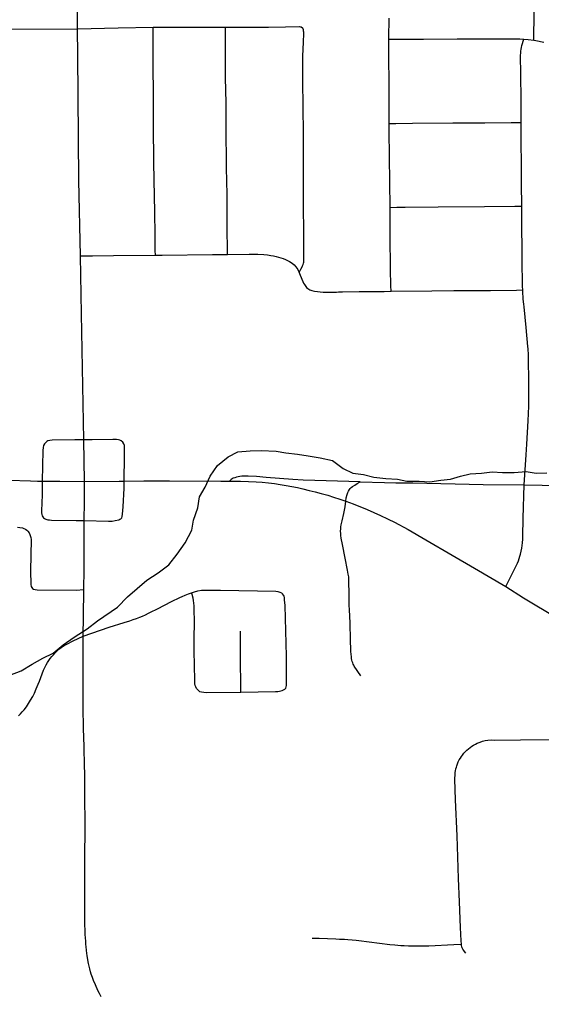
# Model space of a CAD drawing. Extents: x 0 to 34, y 0 to 22.
# Drawn here: x 2.535 to 3.065, y 19.495 to 20.485 of the extents above; entities that cross this region are included whole.
import ezdxf

# ---------------------------------------------------------------- set-up
doc = ezdxf.new("R2010")
doc.units = 0
for name, color, linetype in [('GM_X_City_Street', 7, 'Continuous'), ('GM_X_County_Road', 7, 'Continuous'), ('GM_X_Interchange_Ramps', 7, 'Continuous'), ('GM_X_Minor_River', 7, 'Continuous'), ('GM_X_State_Route', 7, 'Continuous')]:
    doc.layers.add(name, color=color, linetype=linetype)

msp = doc.modelspace()

# ---------------------------------------------------------------- linework, layer by layer
at = {"layer": 'GM_X_City_Street'}
for points in [[(3.05754, 20.46431), (3.05763, 20.46915), (3.05796, 20.48774), (3.05803, 20.51814), (3.05813, 20.54358), (3.05822, 20.56903), (3.05824, 20.57425)], [(2.91252, 20.20917), (2.91237, 20.21479), (2.91195, 20.23158), (2.91161, 20.26564), (2.9115, 20.29295), (2.91148, 20.29449), (2.91101, 20.34571), (2.91073, 20.3724), (2.91068, 20.37968), (2.91052, 20.40222), (2.91035, 20.46541), (2.91033, 20.47136), (2.91032, 20.47488), (2.91043, 20.47826), (2.91056, 20.48187), (2.91071, 20.48661)], [(2.51174, 20.47572), (2.59388, 20.47595)], [(2.59388, 20.47595), (2.63515, 20.47701), (2.6707, 20.47742), (2.70035, 20.47753), (2.72085, 20.47766), (2.74197, 20.47751), (2.74422, 20.47751), (2.7606, 20.47752), (2.78796, 20.47747), (2.80536, 20.478), (2.81933, 20.47821), (2.82032, 20.47806), (2.82122, 20.47777), (2.82242, 20.47706)], [(2.67305, 20.24596), (2.67295, 20.25064), (2.67263, 20.26623), (2.67242, 20.28986), (2.6717, 20.32219), (2.67143, 20.34085), (2.67119, 20.37687), (2.67103, 20.40243), (2.6708, 20.44536), (2.67073, 20.469), (2.6707, 20.47742)], [(2.74639, 20.24667), (2.74628, 20.25364), (2.74603, 20.26981), (2.74599, 20.2883), (2.74587, 20.30771), (2.7454, 20.3348), (2.74507, 20.37731), (2.74489, 20.40029), (2.74439, 20.42642), (2.74425, 20.47073), (2.74422, 20.47751)], [(2.81918, 20.22822), (2.82082, 20.23162), (2.82203, 20.23412), (2.82255, 20.2352), (2.82307, 20.23627), (2.82344, 20.23767), (2.82376, 20.23894), (2.82388, 20.2405), (2.82397, 20.24171), (2.8238, 20.27225), (2.82367, 20.29277), (2.8235, 20.31639), (2.8235, 20.32883), (2.82362, 20.34871), (2.8234, 20.36859), (2.82313, 20.3978), (2.82292, 20.42201), (2.823, 20.44814), (2.8234, 20.46243), (2.82374, 20.47106), (2.82373, 20.47239), (2.82363, 20.47362), (2.82352, 20.47493), (2.82322, 20.47588), (2.82286, 20.47654), (2.82242, 20.47706)], [(2.91035, 20.46541), (2.92934, 20.46546), (2.94548, 20.46551), (2.97967, 20.46576), (2.9921, 20.4658), (3.03127, 20.46589), (3.03499, 20.46582), (3.03962, 20.46572), (3.04325, 20.46562), (3.04735, 20.4653)], [(3.04784, 20.01245), (3.04994, 20.04304), (3.05064, 20.05385), (3.05171, 20.07749), (3.0524, 20.09237), (3.05252, 20.11535), (3.05224, 20.14267), (3.05212, 20.14487), (3.05202, 20.14681), (3.05191, 20.14876), (3.05181, 20.15071), (3.0516, 20.15292), (3.04982, 20.17235), (3.04765, 20.19338), (3.0474, 20.19614), (3.04718, 20.19851), (3.04691, 20.20157), (3.04669, 20.20394), (3.04655, 20.20651), (3.04643, 20.20889), (3.04634, 20.21053), (3.04629, 20.21145), (3.0462, 20.21328), (3.04615, 20.21654), (3.04584, 20.23942), (3.04576, 20.25308), (3.04556, 20.27353), (3.04528, 20.28907), (3.04525, 20.29561), (3.04512, 20.31829), (3.04471, 20.38086), (3.04457, 20.40157), (3.04429, 20.43141), (3.04411, 20.44698), (3.04441, 20.45325), (3.04463, 20.45528), (3.04494, 20.45703), (3.04533, 20.4589), (3.04735, 20.4653)], [(3.04735, 20.4653), (3.05191, 20.465), (3.05754, 20.46431), (3.05975, 20.46402), (3.0676, 20.46243)], [(2.91068, 20.37968), (2.9175, 20.37976), (2.93435, 20.37995), (2.97545, 20.38023), (3.00783, 20.38033), (3.03462, 20.38071), (3.04471, 20.38086)], [(2.91148, 20.29449), (2.91826, 20.29456), (2.92686, 20.29464), (2.96028, 20.29503), (3.0074, 20.2952), (3.0384, 20.29554), (3.04525, 20.29561)], [(2.59678, 20.24521), (2.60906, 20.24534), (2.63032, 20.24556), (2.67305, 20.24596), (2.68007, 20.24603), (2.73106, 20.24652), (2.74639, 20.24667), (2.76838, 20.24688), (2.77712, 20.24694), (2.78339, 20.24652), (2.78693, 20.24621), (2.79024, 20.24563), (2.79296, 20.24517), (2.7958, 20.24455), (2.79814, 20.24396), (2.80066, 20.24315), (2.80271, 20.24249), (2.80538, 20.24134), (2.80737, 20.24051), (2.80937, 20.23938), (2.8121, 20.23766), (2.81408, 20.23595), (2.81581, 20.23399), (2.81761, 20.23131), (2.81918, 20.22822), (2.81963, 20.22735), (2.8237, 20.21759), (2.82452, 20.21614), (2.82518, 20.215), (2.82665, 20.21319), (2.8279, 20.21202), (2.82984, 20.21076), (2.83197, 20.20988), (2.83486, 20.2093), (2.84347, 20.20845), (2.85025, 20.20817), (2.85307, 20.20824), (2.85514, 20.20829), (2.85708, 20.20844), (2.8592, 20.20857), (2.86101, 20.20871), (2.86327, 20.20879), (2.88006, 20.20883), (2.89188, 20.20896), (2.90556, 20.2091), (2.91252, 20.20917), (2.95404, 20.20953), (2.97645, 20.21006), (3.01372, 20.21005), (3.03986, 20.21044), (3.04634, 20.21053)], [(2.60077, 19.97612), (2.62542, 19.97576), (2.62915, 19.97576), (2.63222, 19.97615), (2.63584, 19.97705), (2.63702, 19.97746), (2.63803, 19.97813), (2.63875, 19.97909), (2.63919, 19.98025), (2.63963, 19.98272), (2.64031, 19.99015), (2.64117, 20.00928), (2.64129, 20.01633), (2.64172, 20.04175), (2.64175, 20.05041), (2.6415, 20.05243), (2.64103, 20.05401), (2.63978, 20.05589), (2.6383, 20.05721), (2.6369, 20.05786), (2.63543, 20.05824), (2.63362, 20.05855), (2.62985, 20.05873), (2.60865, 20.05837), (2.60018, 20.05827), (2.59124, 20.05816), (2.56818, 20.0578), (2.56576, 20.05748), (2.56386, 20.05707), (2.56255, 20.05642), (2.56123, 20.05535), (2.56016, 20.05412), (2.55937, 20.05244), (2.55884, 20.05058), (2.55859, 20.04756), (2.5581, 20.0163)], [(2.5581, 20.0163), (2.55789, 20.00239), (2.55733, 19.98601), (2.55743, 19.98422), (2.55766, 19.98232), (2.55807, 19.98109), (2.55873, 19.97985), (2.55939, 19.97894), (2.56038, 19.9782), (2.56178, 19.97755), (2.56358, 19.97705), (2.5654, 19.97681), (2.56741, 19.97659), (2.59239, 19.97624), (2.60077, 19.97612)], [(3.02912, 19.90928), (3.03566, 19.92195), (3.04097, 19.93307), (3.04192, 19.93544), (3.04275, 19.93755), (3.04348, 19.93992), (3.04415, 19.94216), (3.04482, 19.94518), (3.04546, 19.94807), (3.04584, 19.95075), (3.04621, 19.95345), (3.0464, 19.95721), (3.04655, 19.96013), (3.04692, 19.97863), (3.04784, 20.01245)], [(2.86952, 19.91723), (2.86947, 19.91888), (2.86927, 19.92034), (2.86903, 19.92186), (2.86871, 19.92385), (2.86839, 19.92592), (2.86587, 19.938), (2.863, 19.95173), (2.86184, 19.95846), (2.86153, 19.96086), (2.86135, 19.96315), (2.86128, 19.96543), (2.86135, 19.96765), (2.86147, 19.96975), (2.86178, 19.97184), (2.86271, 19.97579), (2.86465, 19.98348), (2.86533, 19.98664), (2.86568, 19.98848), (2.86591, 19.99031), (2.86647, 19.99598)], [(2.5328, 19.96946), (2.53539, 19.96925), (2.53793, 19.96866), (2.53941, 19.96817), (2.54093, 19.96734), (2.54229, 19.96645), (2.54348, 19.96526), (2.54484, 19.96357), (2.54559, 19.96192), (2.5464, 19.95913), (2.54662, 19.95683), (2.54607, 19.92497), (2.54642, 19.91112), (2.54671, 19.9092), (2.5473, 19.90804), (2.54819, 19.90714), (2.54909, 19.90657), (2.55098, 19.90599), (2.55298, 19.90577), (2.59254, 19.90564), (2.60043, 19.90612)], [(2.88181, 19.81852), (2.87515, 19.82821), (2.8746, 19.8292), (2.87402, 19.83025), (2.87356, 19.83162), (2.87309, 19.83298), (2.87281, 19.83419), (2.87245, 19.8359), (2.87221, 19.83766), (2.87194, 19.84032), (2.87167, 19.84301), (2.8712, 19.85651), (2.87114, 19.86264), (2.87112, 19.86417), (2.87111, 19.86559), (2.87105, 19.86695), (2.87101, 19.86795), (2.87084, 19.87199), (2.8702, 19.8857), (2.87013, 19.88724), (2.87006, 19.8887), (2.87006, 19.88996), (2.87006, 19.89137), (2.87008, 19.89857), (2.86952, 19.91723)], [(2.5996, 19.85887), (2.62617, 19.8678), (2.64115, 19.87266), (2.64694, 19.87446), (2.65044, 19.87565), (2.65387, 19.87677), (2.6571, 19.87795), (2.65998, 19.8791), (2.6631, 19.88057), (2.66589, 19.88199), (2.66817, 19.88307), (2.67517, 19.8866), (2.68928, 19.89397), (2.69782, 19.8981), (2.70021, 19.89915), (2.70325, 19.90038), (2.70662, 19.90161), (2.70988, 19.90276), (2.71288, 19.90386), (2.71608, 19.90473), (2.71971, 19.90535), (2.72274, 19.90563), (2.72571, 19.90555), (2.73905, 19.90547), (2.79556, 19.90446), (2.79743, 19.90412), (2.79964, 19.90338), (2.80102, 19.90268)], [(2.71793, 19.80263), (2.71615, 19.80405), (2.71493, 19.80564), (2.71406, 19.8073), (2.71348, 19.80876), (2.71319, 19.81034), (2.713, 19.81389), (2.71255, 19.8437), (2.71232, 19.85661), (2.71264, 19.87262), (2.71233, 19.88681), (2.71228, 19.88971), (2.71222, 19.89224), (2.71191, 19.89494), (2.71142, 19.89723), (2.71033, 19.90104), (2.70988, 19.90276)], [(2.8046, 19.80502), (2.80544, 19.80597), (2.80606, 19.8074), (2.80629, 19.80874), (2.80612, 19.82062), (2.80609, 19.83855), (2.80479, 19.89003), (2.80437, 19.89572), (2.80417, 19.89793), (2.80379, 19.89933), (2.80318, 19.90052), (2.80219, 19.90171), (2.80102, 19.90268)], [(2.75976, 19.80198), (2.75975, 19.80498), (2.75971, 19.81498), (2.75966, 19.82781), (2.75962, 19.83667), (2.75955, 19.85382), (2.75952, 19.86398)], [(2.71793, 19.80263), (2.71986, 19.80202), (2.72236, 19.80173), (2.72494, 19.80159), (2.75976, 19.80198), (2.79509, 19.80237), (2.79742, 19.80252), (2.79931, 19.80283), (2.80063, 19.80308), (2.80174, 19.80344), (2.80334, 19.80418), (2.8046, 19.80502)], [(2.98846, 19.53652), (2.98721, 19.53831), (2.98645, 19.5394), (2.98552, 19.54073), (2.98484, 19.54212), (2.98453, 19.54312), (2.9842, 19.54441), (2.98405, 19.54569), (2.98365, 19.54917), (2.98298, 19.56276), (2.98216, 19.58883), (2.98121, 19.61242), (2.9796, 19.65587), (2.97804, 19.69249), (2.97747, 19.71358), (2.97756, 19.71846), (2.97773, 19.72034), (2.97803, 19.72205), (2.97849, 19.72396), (2.97887, 19.72557), (2.97924, 19.72713), (2.97987, 19.7291), (2.98082, 19.73115), (2.98185, 19.73312), (2.98295, 19.73486), (2.98402, 19.73651), (2.98507, 19.73788), (2.98658, 19.73989), (2.98817, 19.74156), (2.98951, 19.74297), (2.99108, 19.7444), (2.99275, 19.7457), (2.99444, 19.74682), (2.99628, 19.74806), (2.99819, 19.74904), (3.00004, 19.74998), (3.00292, 19.75118), (3.00552, 19.75204), (3.00821, 19.75268), (3.01097, 19.75299), (3.01444, 19.75322), (3.01728, 19.75321), (3.04396, 19.75325), (3.08276, 19.75383)], [(2.83218, 19.55189), (2.83954, 19.55168), (2.85627, 19.55122), (2.86027, 19.55099), (2.86508, 19.55071), (2.86862, 19.5505), (2.87313, 19.55004), (2.87691, 19.54966), (2.8797, 19.54937), (2.9111, 19.54534), (2.91645, 19.5449), (2.92229, 19.54442), (2.92599, 19.54426), (2.93038, 19.54408), (2.93561, 19.54411), (2.95091, 19.54422), (2.97637, 19.54535), (2.98405, 19.54569)]]:
    msp.add_lwpolyline(points, dxfattribs=at)
at = {"layer": 'GM_X_County_Road'}
msp.add_lwpolyline([(2.53376, 19.77764), (2.53597, 19.77976), (2.5377, 19.78173), (2.5396, 19.7839), (2.542, 19.78704), (2.54406, 19.79022), (2.54621, 19.79363), (2.54844, 19.79745), (2.55011, 19.80095), (2.55183, 19.8052), (2.55376, 19.80992), (2.55509, 19.81317), (2.55942, 19.82428), (2.56189, 19.82948), (2.5635, 19.83212), (2.56457, 19.83389), (2.56619, 19.83605), (2.56767, 19.83803), (2.56934, 19.83988), (2.57112, 19.84186), (2.57293, 19.84353), (2.57491, 19.84536), (2.57686, 19.84684), (2.57854, 19.8481), (2.58032, 19.84924), (2.58295, 19.85075), (2.58963, 19.854), (2.5996, 19.85887)], dxfattribs=at)
at = {"layer": 'GM_X_Interchange_Ramps'}
msp.add_lwpolyline([(2.88115, 20.01552), (2.83516, 20.01699), (2.82315, 20.01733), (2.81261, 20.01784), (2.78573, 20.02006), (2.77591, 20.02084), (2.76723, 20.02122), (2.76306, 20.02126), (2.76084, 20.0212), (2.75881, 20.02102), (2.75702, 20.02071), (2.75535, 20.02034), (2.75362, 20.01979), (2.75215, 20.01916), (2.75091, 20.01855), (2.74992, 20.01787), (2.74838, 20.01639)], dxfattribs=at)
at = {"layer": 'GM_X_Minor_River'}
for points in [[(2.52524, 19.819), (2.53656, 19.82364), (2.54786, 19.83017), (2.55879, 19.83633), (2.56897, 19.84133), (2.57913, 19.84976), (2.59042, 19.85781), (2.6036, 19.86625), (2.61414, 19.8743), (2.63447, 19.88811), (2.64461, 19.89881), (2.66416, 19.91565), (2.67583, 19.92295), (2.68675, 19.93138), (2.69499, 19.94206), (2.70323, 19.9535), (2.70994, 19.96645), (2.71175, 19.9767), (2.7162, 19.98925), (2.71801, 20.00027), (2.72361, 20.01017), (2.72882, 20.02121), (2.7363, 20.03227), (2.74683, 20.04108), (2.75664, 20.04608), (2.7695, 20.04694), (2.78047, 20.0474), (2.79562, 20.04676), (2.80547, 20.04494), (2.81759, 20.04352), (2.8282, 20.04208), (2.84033, 20.0399), (2.85284, 20.03734), (2.86388, 20.02908), (2.87376, 20.02422), (2.88436, 20.02317), (2.89499, 20.02021), (2.90711, 20.01879), (2.91922, 20.01813), (2.9287, 20.0163), (2.94119, 20.0164), (2.95179, 20.01572), (2.96314, 20.01733), (2.97297, 20.01816)], [(2.97297, 20.01816), (2.98316, 20.02127), (2.99299, 20.02362), (3.00433, 20.02447), (3.0153, 20.02569), (3.0259, 20.02501), (3.03764, 20.0251), (3.04974, 20.02596), (3.05997, 20.02452), (3.07095, 20.0246)]]:
    msp.add_lwpolyline(points, dxfattribs=at)
at = {"layer": 'GM_X_State_Route'}
for p, q in [((2.52413, 20.01728), (2.5461, 20.01655)), ((2.5581, 20.0163), (2.57605, 20.0162)), ((2.57605, 20.0162), (2.60097, 20.01606)), ((2.60097, 20.01606), (2.63625, 20.0163)), ((2.63625, 20.0163), (2.64129, 20.01633)), ((2.64129, 20.01633), (2.66129, 20.01646))]:
    msp.add_line(p, q, dxfattribs=at)
for points in [[(2.60097, 20.01606), (2.60018, 20.05827), (2.59797, 20.18633), (2.59678, 20.24521), (2.59522, 20.32182), (2.59444, 20.40815), (2.59428, 20.44917), (2.59388, 20.47595), (2.59353, 20.5763), (2.5935, 20.58595), (2.59368, 20.62786), (2.59391, 20.69695)], [(2.5461, 20.01655), (2.55309, 20.01632), (2.5581, 20.0163)], [(2.60052, 19.74669), (2.6001, 19.76479), (2.5997, 19.78651), (2.59957, 19.82686), (2.59956, 19.84852), (2.5996, 19.85887), (2.59995, 19.87863), (2.60043, 19.90612), (2.60053, 19.92633), (2.60077, 19.97612), (2.60087, 19.99521), (2.60097, 20.01606)], [(2.66129, 20.01646), (2.6873, 20.01664), (2.73963, 20.0164), (2.74838, 20.01639)], [(2.74838, 20.01639), (2.75966, 20.01621), (2.76751, 20.01601), (2.77537, 20.01562), (2.78169, 20.01521), (2.7881, 20.01459), (2.79396, 20.01385), (2.79995, 20.01292), (2.80593, 20.01186), (2.81167, 20.01081), (2.81729, 20.00974), (2.82297, 20.0085), (2.82943, 20.00692), (2.83555, 20.00545), (2.84155, 20.0038), (2.8483, 20.00191), (2.85405, 20.0001), (2.86055, 19.99796), (2.86647, 19.99598)], [(2.86647, 19.99598), (2.86698, 19.99923), (2.86777, 20.00268), (2.86847, 20.0047), (2.86917, 20.00622), (2.87016, 20.00769), (2.87106, 20.00877), (2.87209, 20.00979), (2.87327, 20.01078), (2.87556, 20.0123), (2.8781, 20.01375), (2.88115, 20.01552)], [(2.88115, 20.01552), (2.90595, 20.01489), (2.91742, 20.01471), (2.93456, 20.01445), (3.00623, 20.01301), (3.04784, 20.01245), (3.06622, 20.01226), (3.11188, 20.01107), (3.1321, 20.01078), (3.16825, 20.00997), (3.19536, 20.00958)], [(2.86647, 19.99598), (2.87395, 19.99318), (2.8883, 19.98729), (2.90187, 19.98128), (2.90886, 19.97809), (2.90968, 19.97769), (2.91585, 19.97464), (2.92999, 19.96698), (2.94783, 19.95679), (2.97469, 19.94095), (2.99715, 19.92788)], [(2.99715, 19.92788), (3.02912, 19.90928), (3.04723, 19.89759)], [(3.04723, 19.89759), (3.08149, 19.87697), (3.08573, 19.8745), (3.14334, 19.83958), (3.16625, 19.82576)], [(2.60136, 19.59709), (2.60133, 19.61007), (2.60132, 19.61336), (2.60131, 19.6231), (2.60159, 19.67404), (2.6013, 19.68958), (2.60115, 19.71694), (2.60085, 19.72938), (2.60059, 19.74367), (2.60052, 19.74669)], [(2.61786, 19.49207), (2.6161, 19.49565), (2.61459, 19.49872), (2.61217, 19.50438), (2.61021, 19.50897), (2.60908, 19.51192), (2.60778, 19.5153), (2.60706, 19.5178), (2.60625, 19.5206), (2.60563, 19.52347), (2.60507, 19.526), (2.60446, 19.52998), (2.60381, 19.53423), (2.60347, 19.53638), (2.6031, 19.5396), (2.60269, 19.54318), (2.60241, 19.5456), (2.60222, 19.54867), (2.60199, 19.55209), (2.60177, 19.55547), (2.60144, 19.56971), (2.60138, 19.59309), (2.60136, 19.59709)]]:
    msp.add_lwpolyline(points, dxfattribs=at)

doc.saveas('drawing.dxf')
